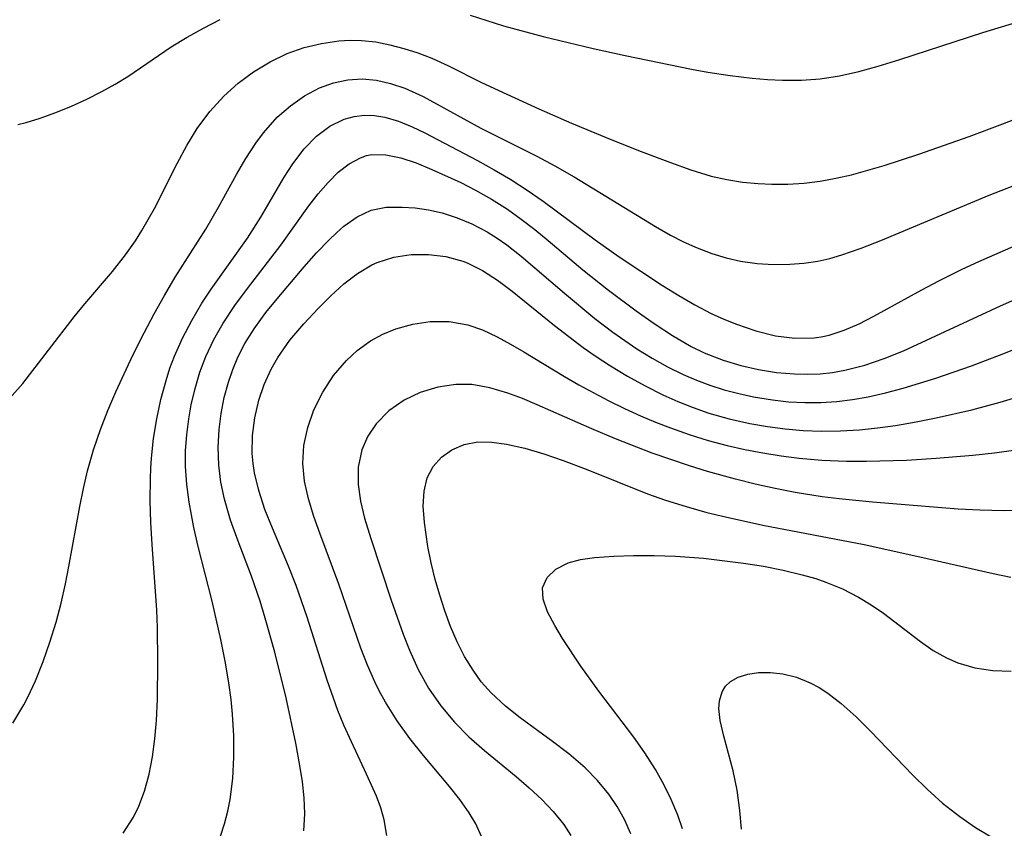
# Model space of a CAD drawing. Header units: metres. Extents: x 1073367 to 1082519, y 1569854 to 1574957.
# Tile 1054 of 1056: x 1080188 to 1080274, y 1573922 to 1573993. Entities that reach past the tile are written whole.
import ezdxf

# ---------------------------------------------------------------- set-up
doc = ezdxf.new("R2010")
doc.units = ezdxf.units.M
doc.layers.add('CGG_CurvaNivelLidar_v1', color=253, linetype='Continuous', lineweight=30)

msp = doc.modelspace()

# ---------------------------------------------------------------- linework, layer by layer
at = {"layer": 'CGG_CurvaNivelLidar_v1'}
for p, q in [((1080204.4588, 1573991.9614, 80), (1080205.9235, 1573992.6957, 80)), ((1080227.7559, 1573993.0899, 80), (1080230.6685, 1573992.1501, 80)), ((1080272.5629, 1573991.5814, 80), (1080276.1882, 1573992.689, 80)), ((1080203.0295, 1573991.172, 80), (1080204.4588, 1573991.9614, 80)), ((1080230.6685, 1573992.1501, 80), (1080234.1483, 1573991.2327, 80)), ((1080201.6452, 1573990.3221, 80), (1080203.0295, 1573991.172, 80)), ((1080216.2893, 1573990.8336, 79.5), (1080217.2822, 1573990.8916, 79.5)), ((1080217.2822, 1573990.8916, 79.5), (1080218.2763, 1573990.8762, 79.5)), ((1080234.1483, 1573991.2327, 80), (1080238.5136, 1573990.185, 80)), ((1080265.3072, 1573989.2053, 80), (1080272.5629, 1573991.5814, 80)), ((1080197.8596, 1573987.7372, 80), (1080201.6452, 1573990.3221, 80)), ((1080211.786, 1573989.7454, 79.5), (1080213.2529, 1573990.2566, 79.5)), ((1080213.2529, 1573990.2566, 79.5), (1080214.7597, 1573990.6181, 79.5)), ((1080214.7597, 1573990.6181, 79.5), (1080216.2893, 1573990.8336, 79.5)), ((1080218.2763, 1573990.8762, 79.5), (1080219.5087, 1573990.7458, 79.5)), ((1080219.5087, 1573990.7458, 79.5), (1080220.7386, 1573990.5096, 79.5)), ((1080220.7386, 1573990.5096, 79.5), (1080221.9677, 1573990.1865, 79.5)), ((1080221.9677, 1573990.1865, 79.5), (1080223.1886, 1573989.7876, 79.5)), ((1080238.5136, 1573990.185, 80), (1080241.2894, 1573989.562, 80)), ((1080210.2738, 1573989.0248, 79.5), (1080211.786, 1573989.7454, 79.5)), ((1080223.1886, 1573989.7876, 79.5), (1080224.3964, 1573989.3182, 79.5)), ((1080224.3964, 1573989.3182, 79.5), (1080225.8546, 1573988.6593, 79.5)), ((1080241.2894, 1573989.562, 80), (1080247.0963, 1573988.3759, 80)), ((1080263.4089, 1573988.6374, 80), (1080265.3072, 1573989.2053, 80)), ((1080208.8319, 1573988.1504, 79.5), (1080210.2738, 1573989.0248, 79.5)), ((1080225.8546, 1573988.6593, 79.5), (1080228.7629, 1573987.2204, 79.5)), ((1080247.0963, 1573988.3759, 80), (1080248.5308, 1573988.1151, 80)), ((1080261.7249, 1573988.1818, 80), (1080263.4089, 1573988.6374, 80)), ((1080196.7377, 1573987.0598, 80), (1080197.8596, 1573987.7372, 80)), ((1080207.4803, 1573987.1525, 79.5), (1080208.8319, 1573988.1504, 79.5)), ((1080215.8097, 1573987.1784, 79), (1080217.0606, 1573987.4507, 79)), ((1080217.0606, 1573987.4507, 79), (1080218.3334, 1573987.5324, 79)), ((1080218.3334, 1573987.5324, 79), (1080219.5721, 1573987.4169, 79)), ((1080248.5308, 1573988.1151, 80), (1080250.4634, 1573987.8175, 80)), ((1080250.4634, 1573987.8175, 80), (1080252.3947, 1573987.5885, 80)), ((1080252.3947, 1573987.5885, 80), (1080253.7234, 1573987.4763, 80)), ((1080253.7234, 1573987.4763, 80), (1080255.0482, 1573987.4114, 80)), ((1080256.6989, 1573987.415, 80), (1080258.3381, 1573987.5348, 80)), ((1080258.3381, 1573987.5348, 80), (1080260.0367, 1573987.8015, 80)), ((1080260.0367, 1573987.8015, 80), (1080261.7249, 1573988.1818, 80)), ((1080195.5857, 1573986.426, 80), (1080196.7377, 1573987.0598, 80)), ((1080206.2243, 1573986.0255, 79.5), (1080207.4803, 1573987.1525, 79.5)), ((1080213.2916, 1573986.0424, 79), (1080214.595, 1573986.7329, 79)), ((1080214.595, 1573986.7329, 79), (1080215.8097, 1573987.1784, 79)), ((1080219.5721, 1573987.4169, 79), (1080220.8114, 1573987.1339, 79)), ((1080220.8114, 1573987.1339, 79), (1080222.0442, 1573986.7105, 79)), ((1080222.0442, 1573986.7105, 79), (1080223.6418, 1573985.9861, 79)), ((1080228.7629, 1573987.2204, 79.5), (1080230.9584, 1573986.1835, 79.5)), ((1080255.0482, 1573987.4114, 80), (1080256.6989, 1573987.415, 80)), ((1080192.9325, 1573985.1446, 80), (1080194.2714, 1573985.7612, 80)), ((1080194.2714, 1573985.7612, 80), (1080195.5857, 1573986.426, 80)), ((1080205.0049, 1573984.6705, 79.5), (1080206.2243, 1573986.0255, 79.5)), ((1080212.0603, 1573985.1798, 79), (1080213.2916, 1573986.0424, 79)), ((1080223.6418, 1573985.9861, 79), (1080228.6924, 1573983.2228, 79)), ((1080230.9584, 1573986.1835, 79.5), (1080233.766, 1573984.9071, 79.5)), ((1080274.3057, 1573983.6067, 79.5), (1080279.9662, 1573985.8152, 79.5)), ((1080191.5712, 1573984.5838, 80), (1080192.9325, 1573985.1446, 80)), ((1080210.9114, 1573984.1693, 79), (1080212.0603, 1573985.1798, 79)), ((1080233.766, 1573984.9071, 79.5), (1080236.6011, 1573983.6694, 79.5)), ((1080188.9701, 1573983.7251, 80), (1080190.1888, 1573984.0893, 80)), ((1080190.1888, 1573984.0893, 80), (1080191.5712, 1573984.5838, 80)), ((1080203.9164, 1573983.1872, 79.5), (1080205.0049, 1573984.6705, 79.5)), ((1080209.6914, 1573982.8151, 79), (1080210.9114, 1573984.1693, 79)), ((1080216.7448, 1573983.9908, 78.5), (1080217.6215, 1573984.2393, 78.5)), ((1080217.6215, 1573984.2393, 78.5), (1080218.5241, 1573984.3501, 78.5)), ((1080218.5241, 1573984.3501, 78.5), (1080219.4128, 1573984.3217, 78.5)), ((1080219.4128, 1573984.3217, 78.5), (1080220.3113, 1573984.1728, 78.5)), ((1080220.3113, 1573984.1728, 78.5), (1080221.4954, 1573983.8242, 78.5)), ((1080188.2396, 1573983.5445, 80), (1080188.9701, 1573983.7251, 80)), ((1080203.0011, 1573981.6936, 79.5), (1080203.9164, 1573983.1872, 79.5)), ((1080214.3453, 1573982.5272, 78.5), (1080215.4982, 1573983.382, 78.5)), ((1080215.4982, 1573983.382, 78.5), (1080216.7448, 1573983.9908, 78.5)), ((1080221.4954, 1573983.8242, 78.5), (1080222.691, 1573983.3437, 78.5)), ((1080222.691, 1573983.3437, 78.5), (1080223.8062, 1573982.8201, 78.5)), ((1080228.6924, 1573983.2228, 79), (1080233.5896, 1573980.7613, 79)), ((1080236.6011, 1573983.6694, 79.5), (1080239.6409, 1573982.3989, 79.5)), ((1080271.3541, 1573982.4963, 79.5), (1080274.3057, 1573983.6067, 79.5)), ((1080209.0212, 1573981.9062, 79), (1080209.6914, 1573982.8151, 79)), ((1080213.2486, 1573981.4055, 78.5), (1080214.3453, 1573982.5272, 78.5)), ((1080223.8062, 1573982.8201, 78.5), (1080228.3915, 1573980.4082, 78.5)), ((1080239.6409, 1573982.3989, 79.5), (1080242.4633, 1573981.2753, 79.5)), ((1080266.9596, 1573980.9336, 79.5), (1080271.3541, 1573982.4963, 79.5)), ((1080202.1615, 1573980.1394, 79.5), (1080203.0011, 1573981.6936, 79.5)), ((1080208.1626, 1573980.5752, 79), (1080209.0212, 1573981.9062, 79)), ((1080207.3534, 1573979.1836, 79), (1080208.1626, 1573980.5752, 79)), ((1080212.2572, 1573980.1081, 78.5), (1080213.2486, 1573981.4055, 78.5)), ((1080217.1803, 1573980.1056, 78), (1080218.1649, 1573980.6368, 78)), ((1080218.1649, 1573980.6368, 78), (1080218.7042, 1573980.8175, 78)), ((1080218.7042, 1573980.8175, 78), (1080219.1792, 1573980.9094, 78)), ((1080219.1792, 1573980.9094, 78), (1080220.405, 1573980.9034, 78)), ((1080220.405, 1573980.9034, 78), (1080221.6905, 1573980.6366, 78)), ((1080221.6905, 1573980.6366, 78), (1080223.0286, 1573980.1871, 78)), ((1080233.5896, 1573980.7613, 79), (1080235.1568, 1573979.9341, 79)), ((1080242.4633, 1573981.2753, 79.5), (1080245.2718, 1573980.2064, 79.5)), ((1080263.9391, 1573979.9572, 79.5), (1080266.9596, 1573980.9336, 79.5)), ((1080200.1728, 1573976.2098, 79.5), (1080202.1615, 1573980.1394, 79.5)), ((1080211.5009, 1573978.9338, 78.5), (1080212.2572, 1573980.1081, 78.5)), ((1080216.2407, 1573979.3732, 78), (1080217.1803, 1573980.1056, 78)), ((1080223.0286, 1573980.1871, 78), (1080224.4158, 1573979.6204, 78)), ((1080228.3915, 1573980.4082, 78.5), (1080229.8494, 1573979.5903, 78.5)), ((1080235.1568, 1573979.9341, 79), (1080236.8386, 1573978.9608, 79)), ((1080245.2718, 1573980.2064, 79.5), (1080247.0409, 1573979.569, 79.5)), ((1080261.0738, 1573979.1538, 79.5), (1080263.9391, 1573979.9572, 79.5)), ((1080205.7813, 1573976.3198, 79), (1080207.3534, 1573979.1836, 79)), ((1080209.472, 1573975.4446, 78.5), (1080211.5009, 1573978.9338, 78.5)), ((1080215.3393, 1573978.4837, 78), (1080216.2407, 1573979.3732, 78)), ((1080224.4158, 1573979.6204, 78), (1080226.94, 1573978.4633, 78)), ((1080229.8494, 1573979.5903, 78.5), (1080231.2983, 1573978.7291, 78.5)), ((1080236.8386, 1573978.9608, 79), (1080243.9468, 1573974.6223, 79)), ((1080247.0409, 1573979.569, 79.5), (1080248.8221, 1573979.0284, 79.5)), ((1080248.8221, 1573979.0284, 79.5), (1080250.1753, 1573978.7274, 79.5)), ((1080259.7088, 1573978.8377, 79.5), (1080261.0738, 1573979.1538, 79.5)), ((1080273.1158, 1573977.3533, 79), (1080276.9869, 1573978.8901, 79)), ((1080214.4714, 1573977.4725, 78), (1080215.3393, 1573978.4837, 78)), ((1080226.94, 1573978.4633, 78), (1080228.2192, 1573977.8067, 78)), ((1080231.2983, 1573978.7291, 78.5), (1080232.7267, 1573977.8161, 78.5)), ((1080250.1753, 1573978.7274, 79.5), (1080251.5459, 1573978.5147, 79.5)), ((1080251.5459, 1573978.5147, 79.5), (1080252.9287, 1573978.3831, 79.5)), ((1080252.9287, 1573978.3831, 79.5), (1080254.105, 1573978.3318, 79.5)), ((1080254.105, 1573978.3318, 79.5), (1080255.5178, 1573978.3387, 79.5)), ((1080255.5178, 1573978.3387, 79.5), (1080256.9304, 1573978.4223, 79.5)), ((1080256.9304, 1573978.4223, 79.5), (1080258.3385, 1573978.5893, 79.5)), ((1080258.3385, 1573978.5893, 79.5), (1080259.7088, 1573978.8377, 79.5)), ((1080213.6786, 1573976.4349, 78), (1080214.4714, 1573977.4725, 78)), ((1080228.2192, 1573977.8067, 78), (1080229.6253, 1573977.0091, 78)), ((1080232.7267, 1573977.8161, 78.5), (1080234.1397, 1573976.8363, 78.5)), ((1080263.6386, 1573973.4011, 79), (1080273.1158, 1573977.3533, 79)), ((1080204.6725, 1573974.3895, 79), (1080205.7813, 1573976.3198, 79)), ((1080211.2103, 1573972.9866, 78), (1080213.6786, 1573976.4349, 78)), ((1080219.1134, 1573976.0461, 77.5), (1080220.4305, 1573976.3042, 77.5)), ((1080220.4305, 1573976.3042, 77.5), (1080221.8269, 1573976.3325, 77.5)), ((1080221.8269, 1573976.3325, 77.5), (1080222.9663, 1573976.2475, 77.5)), ((1080229.6253, 1573977.0091, 78), (1080231.0076, 1573976.1315, 78)), ((1080234.1397, 1573976.8363, 78.5), (1080238.6764, 1573973.4679, 78.5)), ((1080199.6394, 1573975.2292, 79.5), (1080200.1728, 1573976.2098, 79.5)), ((1080208.3119, 1573973.6036, 78.5), (1080209.472, 1573975.4446, 78.5)), ((1080216.7208, 1573974.663, 77.5), (1080217.8801, 1573975.4831, 77.5)), ((1080217.8801, 1573975.4831, 77.5), (1080219.1134, 1573976.0461, 77.5)), ((1080222.9663, 1573976.2475, 77.5), (1080224.1327, 1573976.076, 77.5)), ((1080224.1327, 1573976.076, 77.5), (1080225.3119, 1573975.8112, 77.5)), ((1080225.3119, 1573975.8112, 77.5), (1080226.6225, 1573975.3979, 77.5)), ((1080231.0076, 1573976.1315, 78), (1080232.2186, 1573975.2731, 78)), ((1080199.0766, 1573974.2693, 79.5), (1080199.6394, 1573975.2292, 79.5)), ((1080216.0693, 1573974.0913, 77.5), (1080216.7208, 1573974.663, 77.5)), ((1080226.6225, 1573975.3979, 77.5), (1080227.9173, 1573974.8608, 77.5)), ((1080227.9173, 1573974.8608, 77.5), (1080229.245, 1573974.1641, 77.5)), ((1080232.2186, 1573975.2731, 78), (1080233.4047, 1573974.361, 78)), ((1080243.9468, 1573974.6223, 79), (1080245.2596, 1573973.88, 79)), ((1080198.5159, 1573973.3912, 79.5), (1080199.0766, 1573974.2693, 79.5)), ((1080201.9865, 1573970.1904, 79), (1080204.6725, 1573974.3895, 79)), ((1080215.4287, 1573973.4685, 77.5), (1080216.0693, 1573974.0913, 77.5)), ((1080229.245, 1573974.1641, 77.5), (1080230.1138, 1573973.6214, 77.5)), ((1080233.4047, 1573974.361, 78), (1080234.5717, 1573973.4101, 78)), ((1080245.2596, 1573973.88, 79), (1080246.3442, 1573973.3214, 79)), ((1080197.6427, 1573972.143, 79.5), (1080198.5159, 1573973.3912, 79.5)), ((1080205.1444, 1573969.1422, 78.5), (1080208.3119, 1573973.6036, 78.5)), ((1080208.3082, 1573969.2056, 78), (1080211.2103, 1573972.9866, 78)), ((1080214.3432, 1573972.3216, 77.5), (1080215.4287, 1573973.4685, 77.5)), ((1080230.1138, 1573973.6214, 77.5), (1080230.9633, 1573973.0276, 77.5)), ((1080230.9633, 1573973.0276, 77.5), (1080232.2211, 1573972.0496, 77.5)), ((1080234.5717, 1573973.4101, 78), (1080237.5939, 1573970.859, 78)), ((1080238.6764, 1573973.4679, 78.5), (1080240.7649, 1573971.9902, 78.5)), ((1080246.3442, 1573973.3214, 79), (1080247.4415, 1573972.8141, 79)), ((1080261.9296, 1573972.7324, 79), (1080263.6386, 1573973.4011, 79)), ((1080272.1895, 1573971.5732, 78.5), (1080276.608, 1573973.52, 78.5)), ((1080196.4983, 1573970.6922, 79.5), (1080197.6427, 1573972.143, 79.5)), ((1080213.258, 1573971.1011, 77.5), (1080214.3432, 1573972.3216, 77.5)), ((1080221.0916, 1573971.9479, 77), (1080222.5952, 1573972.1767, 77)), ((1080222.5952, 1573972.1767, 77), (1080224.1238, 1573972.1974, 77)), ((1080224.1238, 1573972.1974, 77), (1080225.6461, 1573972.0118, 77)), ((1080225.6461, 1573972.0118, 77), (1080227.1316, 1573971.6061, 77)), ((1080232.2211, 1573972.0496, 77.5), (1080235.9918, 1573968.8101, 77.5)), ((1080240.7649, 1573971.9902, 78.5), (1080244.5765, 1573969.4769, 78.5)), ((1080247.4415, 1573972.8141, 79), (1080248.8607, 1573972.2584, 79)), ((1080248.8607, 1573972.2584, 79), (1080250.1137, 1573971.8815, 79)), ((1080259.1829, 1573971.8331, 79), (1080260.2289, 1573972.1412, 79)), ((1080260.2289, 1573972.1412, 79), (1080261.9296, 1573972.7324, 79)), ((1080217.9096, 1573970.5366, 77), (1080219.165, 1573971.278, 77)), ((1080219.165, 1573971.278, 77), (1080219.6465, 1573971.4939, 77)), ((1080219.6465, 1573971.4939, 77), (1080221.0916, 1573971.9479, 77)), ((1080227.1316, 1573971.6061, 77), (1080227.4968, 1573971.4657, 77)), ((1080227.4968, 1573971.4657, 77), (1080228.8471, 1573970.7912, 77)), ((1080250.1137, 1573971.8815, 79), (1080251.3852, 1573971.6037, 79)), ((1080251.3852, 1573971.6037, 79), (1080252.82, 1573971.407, 79)), ((1080252.82, 1573971.407, 79), (1080254.2603, 1573971.3182, 79)), ((1080254.2603, 1573971.3182, 79), (1080255.697, 1573971.3273, 79)), ((1080255.697, 1573971.3273, 79), (1080256.921, 1573971.4135, 79)), ((1080256.921, 1573971.4135, 79), (1080258.132, 1573971.5905, 79)), ((1080258.132, 1573971.5905, 79), (1080259.1829, 1573971.8331, 79)), ((1080270.7388, 1573970.8944, 78.5), (1080272.1895, 1573971.5732, 78.5)), ((1080194.0921, 1573967.866, 79.5), (1080196.4983, 1573970.6922, 79.5)), ((1080211.0297, 1573968.4968, 77.5), (1080213.258, 1573971.1011, 77.5)), ((1080216.7254, 1573969.6209, 77), (1080217.9096, 1573970.5366, 77)), ((1080228.8471, 1573970.7912, 77), (1080230.1517, 1573969.9419, 77)), ((1080237.5939, 1573970.859, 78), (1080239.8365, 1573969.064, 78)), ((1080268.7108, 1573969.8876, 78.5), (1080270.7388, 1573970.8944, 78.5)), ((1080201.0447, 1573968.6097, 79), (1080201.9865, 1573970.1904, 79)), ((1080215.589, 1573968.5847, 77), (1080216.7254, 1573969.6209, 77)), ((1080230.1517, 1573969.9419, 77), (1080231.4336, 1573968.9756, 77)), ((1080244.5765, 1573969.4769, 78.5), (1080245.9764, 1573968.6044, 78.5)), ((1080267.2273, 1573969.1045, 78.5), (1080268.7108, 1573969.8876, 78.5)), ((1080274.0802, 1573967.7153, 78), (1080279.8445, 1573970.2327, 78)), ((1080200.1462, 1573966.9943, 79), (1080201.0447, 1573968.6097, 79)), ((1080204.327, 1573967.92, 78.5), (1080205.1444, 1573969.1422, 78.5)), ((1080207.2012, 1573967.7159, 78), (1080208.3082, 1573969.2056, 78)), ((1080214.4815, 1573967.4726, 77), (1080215.589, 1573968.5847, 77)), ((1080231.4336, 1573968.9756, 77), (1080235.1332, 1573965.9816, 77)), ((1080235.9918, 1573968.8101, 77.5), (1080238.6576, 1573966.6086, 77.5)), ((1080239.8365, 1573969.064, 78), (1080242.2501, 1573967.2619, 78)), ((1080245.9764, 1573968.6044, 78.5), (1080247.3844, 1573967.781, 78.5)), ((1080263.0366, 1573966.7996, 78.5), (1080267.2273, 1573969.1045, 78.5)), ((1080193.1641, 1573966.7313, 79.5), (1080194.0921, 1573967.866, 79.5)), ((1080203.4286, 1573966.4261, 78.5), (1080204.327, 1573967.92, 78.5)), ((1080206.1741, 1573966.1794, 78), (1080207.2012, 1573967.7159, 78)), ((1080209.9207, 1573967.125, 77.5), (1080211.0297, 1573968.4968, 77.5)), ((1080247.3844, 1573967.781, 78.5), (1080248.8109, 1573967.0355, 78.5)), ((1080265.6109, 1573963.7742, 78), (1080274.0802, 1573967.7153, 78)), ((1080199.2816, 1573965.3539, 79), (1080200.1462, 1573966.9943, 79)), ((1080208.8829, 1573965.7059, 77.5), (1080209.9207, 1573967.125, 77.5)), ((1080213.2157, 1573966.1175, 77), (1080214.4815, 1573967.4726, 77)), ((1080242.2501, 1573967.2619, 78), (1080243.8292, 1573966.1475, 78)), ((1080248.8109, 1573967.0355, 78.5), (1080249.9113, 1573966.5376, 78.5)), ((1080274.3928, 1573963.5434, 77.5), (1080282.9398, 1573967.0034, 77.5)), ((1080188.6854, 1573960.9227, 79.5), (1080193.1641, 1573966.7313, 79.5)), ((1080202.6204, 1573964.8839, 78.5), (1080203.4286, 1573966.4261, 78.5)), ((1080205.3636, 1573964.7555, 78), (1080206.1741, 1573966.1794, 78)), ((1080212.019, 1573964.6972, 77), (1080213.2157, 1573966.1175, 77)), ((1080221.2561, 1573965.6931, 76.5), (1080222.7423, 1573966.1061, 76.5)), ((1080222.7423, 1573966.1061, 76.5), (1080224.2643, 1573966.3264, 76.5)), ((1080224.2643, 1573966.3264, 76.5), (1080225.9247, 1573966.3229, 76.5)), ((1080225.9247, 1573966.3229, 76.5), (1080227.5608, 1573966.0403, 76.5)), ((1080227.5608, 1573966.0403, 76.5), (1080228.8463, 1573965.5946, 76.5)), ((1080235.1332, 1573965.9816, 77), (1080236.3757, 1573965.0106, 77)), ((1080238.6576, 1573966.6086, 77.5), (1080240.2375, 1573965.4079, 77.5)), ((1080243.8292, 1573966.1475, 78), (1080245.4329, 1573965.101, 78)), ((1080249.9113, 1573966.5376, 78.5), (1080251.022, 1573966.0949, 78.5)), ((1080251.022, 1573966.0949, 78.5), (1080252.728, 1573965.5183, 78.5)), ((1080260.4477, 1573965.5724, 78.5), (1080261.7446, 1573966.1396, 78.5)), ((1080261.7446, 1573966.1396, 78.5), (1080263.0366, 1573966.7996, 78.5)), ((1080198.2917, 1573963.3861, 79), (1080199.2816, 1573965.3539, 79)), ((1080208.0767, 1573964.4187, 77.5), (1080208.8829, 1573965.7059, 77.5)), ((1080219.0414, 1573964.6479, 76.5), (1080220.1184, 1573965.2327, 76.5)), ((1080220.1184, 1573965.2327, 76.5), (1080221.2561, 1573965.6931, 76.5)), ((1080228.8463, 1573965.5946, 76.5), (1080230.1139, 1573965.0001, 76.5)), ((1080240.2375, 1573965.4079, 77.5), (1080241.2771, 1573964.6619, 77.5)), ((1080245.4329, 1573965.101, 78), (1080247.0775, 1573964.16, 78)), ((1080252.728, 1573965.5183, 78.5), (1080254.4357, 1573965.0921, 78.5)), ((1080254.4357, 1573965.0921, 78.5), (1080256.1383, 1573964.8672, 78.5)), ((1080258.4171, 1573964.9878, 78.5), (1080259.1325, 1573965.1435, 78.5)), ((1080259.1325, 1573965.1435, 78.5), (1080260.4477, 1573965.5724, 78.5)), ((1080201.917, 1573963.2935, 78.5), (1080202.6204, 1573964.8839, 78.5)), ((1080204.6682, 1573963.277, 78), (1080205.3636, 1573964.7555, 78)), ((1080207.4596, 1573963.2204, 77.5), (1080208.0767, 1573964.4187, 77.5)), ((1080210.9516, 1573963.1891, 77), (1080212.019, 1573964.6972, 77)), ((1080217.8796, 1573963.8003, 76.5), (1080219.0414, 1573964.6479, 76.5)), ((1080230.1139, 1573965.0001, 76.5), (1080231.2839, 1573964.3644, 76.5)), ((1080231.2839, 1573964.3644, 76.5), (1080232.4607, 1573963.6743, 76.5)), ((1080236.3757, 1573965.0106, 77), (1080237.6453, 1573964.0652, 77)), ((1080241.2771, 1573964.6619, 77.5), (1080242.3338, 1573963.9472, 77.5)), ((1080256.1383, 1573964.8672, 78.5), (1080257.8147, 1573964.9023, 78.5)), ((1080257.8147, 1573964.9023, 78.5), (1080258.4171, 1573964.9878, 78.5)), ((1080196.7889, 1573960.1808, 79), (1080198.2917, 1573963.3861, 79)), ((1080216.9451, 1573962.9364, 76.5), (1080217.8796, 1573963.8003, 76.5)), ((1080232.4607, 1573963.6743, 76.5), (1080236.0109, 1573961.5236, 76.5)), ((1080237.6453, 1573964.0652, 77), (1080238.6868, 1573963.3349, 77)), ((1080242.3338, 1573963.9472, 77.5), (1080243.6494, 1573963.13, 77.5)), ((1080247.0775, 1573964.16, 78), (1080248.2154, 1573963.6082, 78)), ((1080248.2154, 1573963.6082, 78), (1080249.8672, 1573962.9578, 78)), ((1080263.9322, 1573963.093, 78), (1080265.6109, 1573963.7742, 78)), ((1080271.5501, 1573962.4461, 77.5), (1080274.3928, 1573963.5434, 77.5)), ((1080201.53, 1573962.2518, 78.5), (1080201.917, 1573963.2935, 78.5)), ((1080204.1489, 1573961.8986, 78), (1080204.6682, 1573963.277, 78)), ((1080207.0108, 1573962.1475, 77.5), (1080207.4596, 1573963.2204, 77.5)), ((1080210.3728, 1573962.178, 77), (1080210.9516, 1573963.1891, 77)), ((1080215.8318, 1573961.623, 76.5), (1080216.9451, 1573962.9364, 76.5)), ((1080238.6868, 1573963.3349, 77), (1080240.0311, 1573962.4533, 77)), ((1080243.6494, 1573963.13, 77.5), (1080244.9958, 1573962.3779, 77.5)), ((1080249.8672, 1573962.9578, 78), (1080251.3982, 1573962.4928, 78)), ((1080260.5061, 1573962.08, 78), (1080262.2305, 1573962.5188, 78)), ((1080262.2305, 1573962.5188, 78), (1080263.9322, 1573963.093, 78)), ((1080201.1885, 1573961.1927, 78.5), (1080201.53, 1573962.2518, 78.5)), ((1080203.7248, 1573960.4865, 78), (1080204.1489, 1573961.8986, 78)), ((1080206.6348, 1573961.0456, 77.5), (1080207.0108, 1573962.1475, 77.5)), ((1080209.7615, 1573960.8394, 77), (1080210.3728, 1573962.178, 77)), ((1080240.0311, 1573962.4533, 77), (1080241.5191, 1573961.5482, 77)), ((1080244.9958, 1573962.3779, 77.5), (1080246.373, 1573961.6992, 77.5)), ((1080246.373, 1573961.6992, 77.5), (1080247.5194, 1573961.2069, 77.5)), ((1080251.3982, 1573962.4928, 78), (1080252.9535, 1573962.1359, 78)), ((1080252.9535, 1573962.1359, 78), (1080254.5243, 1573961.8856, 78)), ((1080254.5243, 1573961.8856, 78), (1080256.1028, 1573961.7477, 78)), ((1080256.1028, 1573961.7477, 78), (1080257.2212, 1573961.725, 78)), ((1080257.2212, 1573961.725, 78), (1080258.3373, 1573961.7718, 78)), ((1080258.3373, 1573961.7718, 78), (1080259.4251, 1573961.8909, 78)), ((1080259.4251, 1573961.8909, 78), (1080260.5061, 1573962.08, 78)), ((1080268.4542, 1573961.3831, 77.5), (1080271.5501, 1573962.4461, 77.5)), ((1080187.5198, 1573959.5973, 79.5), (1080188.6854, 1573960.9227, 79.5)), ((1080200.7394, 1573959.524, 78.5), (1080201.1885, 1573961.1927, 78.5)), ((1080206.2705, 1573959.6857, 77.5), (1080206.6348, 1573961.0456, 77.5)), ((1080209.2873, 1573959.449, 77), (1080209.7615, 1573960.8394, 77)), ((1080214.8828, 1573960.1701, 76.5), (1080215.8318, 1573961.623, 76.5)), ((1080226.5028, 1573960.8241, 76), (1080224.9233, 1573960.595, 76)), ((1080227.9064, 1573960.8164, 76), (1080226.5028, 1573960.8241, 76)), ((1080229.4801, 1573960.5533, 76), (1080227.9064, 1573960.8164, 76)), ((1080236.0109, 1573961.5236, 76.5), (1080237.2548, 1573960.8081, 76.5)), ((1080237.2548, 1573960.8081, 76.5), (1080239.8717, 1573959.4058, 76.5)), ((1080241.5191, 1573961.5482, 77), (1080243.0374, 1573960.7015, 77)), ((1080247.5194, 1573961.2069, 77.5), (1080248.6854, 1573960.772, 77.5)), ((1080265.5806, 1573960.5149, 77.5), (1080268.4542, 1573961.3831, 77.5)), ((1080196.0962, 1573958.5543, 79), (1080196.7889, 1573960.1808, 79)), ((1080203.3876, 1573959.0493, 78), (1080203.7248, 1573960.4865, 78)), ((1080214.1109, 1573958.6146, 76.5), (1080214.8828, 1573960.1701, 76.5)), ((1080223.4046, 1573960.1411, 76), (1080221.9876, 1573959.4728, 76)), ((1080224.9233, 1573960.595, 76), (1080223.4046, 1573960.1411, 76)), ((1080231.0624, 1573960.0801, 76), (1080229.4801, 1573960.5533, 76)), ((1080232.3372, 1573959.5976, 76), (1080231.0624, 1573960.0801, 76)), ((1080243.0374, 1573960.7015, 77), (1080244.587, 1573959.9241, 77)), ((1080244.587, 1573959.9241, 77), (1080245.9085, 1573959.3361, 77)), ((1080248.6854, 1573960.772, 77.5), (1080249.9446, 1573960.3738, 77.5)), ((1080249.9446, 1573960.3738, 77.5), (1080251.2199, 1573960.0372, 77.5)), ((1080251.2199, 1573960.0372, 77.5), (1080252.5076, 1573959.7583, 77.5)), ((1080262.5285, 1573959.7567, 77.5), (1080264.0574, 1573960.1068, 77.5)), ((1080264.0574, 1573960.1068, 77.5), (1080265.5806, 1573960.5149, 77.5)), ((1080274.0785, 1573959.2847, 77), (1080276.9372, 1573960.1611, 77)), ((1080200.379, 1573957.829, 78.5), (1080200.7394, 1573959.524, 78.5)), ((1080205.9995, 1573958.3023, 77.5), (1080206.2705, 1573959.6857, 77.5)), ((1080208.9358, 1573957.921, 77), (1080209.2873, 1573959.449, 77)), ((1080221.9876, 1573959.4728, 76), (1080220.6574, 1573958.5406, 76)), ((1080233.6238, 1573959.0583, 76), (1080232.3372, 1573959.5976, 76)), ((1080239.8717, 1573959.4058, 76.5), (1080241.2434, 1573958.7298, 76.5)), ((1080245.9085, 1573959.3361, 77), (1080247.2514, 1573958.8074, 77)), ((1080252.5076, 1573959.7583, 77.5), (1080254.1756, 1573959.4828, 77.5)), ((1080254.1756, 1573959.4828, 77.5), (1080255.5823, 1573959.3267, 77.5)), ((1080255.5823, 1573959.3267, 77.5), (1080256.9926, 1573959.2451, 77.5)), ((1080256.9926, 1573959.2451, 77.5), (1080258.4036, 1573959.2474, 77.5)), ((1080258.4036, 1573959.2474, 77.5), (1080259.7829, 1573959.3392, 77.5)), ((1080259.7829, 1573959.3392, 77.5), (1080261.1585, 1573959.5119, 77.5)), ((1080261.1585, 1573959.5119, 77.5), (1080262.5285, 1573959.7567, 77.5)), ((1080271.5875, 1573958.6206, 77), (1080274.0785, 1573959.2847, 77)), ((1080195.4597, 1573956.9074, 79), (1080196.0962, 1573958.5543, 79)), ((1080203.1691, 1573957.829, 78), (1080203.3876, 1573959.0493, 78)), ((1080205.8215, 1573956.9037, 77.5), (1080205.9995, 1573958.3023, 77.5)), ((1080213.5709, 1573957.0865, 76.5), (1080214.1109, 1573958.6146, 76.5)), ((1080220.6574, 1573958.5406, 76), (1080219.5384, 1573957.3985, 76)), ((1080238.3767, 1573956.9613, 76), (1080233.6238, 1573959.0583, 76)), ((1080241.2434, 1573958.7298, 76.5), (1080242.6335, 1573958.0935, 76.5)), ((1080247.2514, 1573958.8074, 77), (1080248.6142, 1573958.3405, 77)), ((1080248.6142, 1573958.3405, 77), (1080250.3946, 1573957.8349, 77)), ((1080268.4838, 1573957.9128, 77), (1080271.5875, 1573958.6206, 77)), ((1080200.1037, 1573956.1144, 78.5), (1080200.379, 1573957.829, 78.5)), ((1080202.9946, 1573956.4441, 78), (1080203.1691, 1573957.829, 78)), ((1080208.7458, 1573956.3671, 77), (1080208.9358, 1573957.921, 77)), ((1080219.5384, 1573957.3985, 76), (1080218.8143, 1573956.319, 76)), ((1080242.6335, 1573958.0935, 76.5), (1080243.9425, 1573957.5434, 76.5)), ((1080243.9425, 1573957.5434, 76.5), (1080245.2656, 1573957.0314, 76.5)), ((1080250.3946, 1573957.8349, 77), (1080252.1982, 1573957.4273, 77)), ((1080252.1982, 1573957.4273, 77), (1080253.7336, 1573957.1546, 77)), ((1080264.9342, 1573957.2522, 77), (1080266.7114, 1573957.557, 77)), ((1080266.7114, 1573957.557, 77), (1080268.4838, 1573957.9128, 77)), ((1080194.855, 1573955.1127, 79), (1080195.4597, 1573956.9074, 79)), ((1080205.7389, 1573955.3502, 77.5), (1080205.8215, 1573956.9037, 77.5)), ((1080213.2342, 1573955.515, 76.5), (1080213.5709, 1573957.0865, 76.5)), ((1080240.4462, 1573956.0812, 76), (1080238.3767, 1573956.9613, 76)), ((1080245.2656, 1573957.0314, 76.5), (1080246.9027, 1573956.4542, 76.5)), ((1080253.7336, 1573957.1546, 77), (1080255.2775, 1573956.9468, 77)), ((1080255.2775, 1573956.9468, 77), (1080256.8609, 1573956.8054, 77)), ((1080256.8609, 1573956.8054, 77), (1080258.448, 1573956.7447, 77)), ((1080258.448, 1573956.7447, 77), (1080260.1128, 1573956.7751, 77)), ((1080260.1128, 1573956.7751, 77), (1080261.7786, 1573956.8832, 77)), ((1080261.7786, 1573956.8832, 77), (1080263.3578, 1573957.041, 77)), ((1080263.3578, 1573957.041, 77), (1080264.9342, 1573957.2522, 77)), ((1080199.9162, 1573954.3847, 78.5), (1080200.1037, 1573956.1144, 78.5)), ((1080202.9002, 1573955.0512, 78), (1080202.9946, 1573956.4441, 78)), ((1080208.7251, 1573954.8031, 77), (1080208.7458, 1573956.3671, 77)), ((1080218.8143, 1573956.319, 76), (1080218.2909, 1573955.1361, 76)), ((1080227.2351, 1573955.5876, 75.5), (1080228.4383, 1573955.8154, 75.5)), ((1080228.4383, 1573955.8154, 75.5), (1080229.6577, 1573955.805, 75.5)), ((1080229.6577, 1573955.805, 75.5), (1080230.9411, 1573955.624, 75.5)), ((1080230.9411, 1573955.624, 75.5), (1080232.5373, 1573955.2588, 75.5)), ((1080243.6567, 1573954.8431, 76), (1080240.4462, 1573956.0812, 76)), ((1080246.9027, 1573956.4542, 76.5), (1080248.5576, 1573955.9394, 76.5)), ((1080248.5576, 1573955.9394, 76.5), (1080250.1995, 1573955.5031, 76.5)), ((1080194.3391, 1573953.2901, 79), (1080194.855, 1573955.1127, 79)), ((1080202.8944, 1573953.6538, 78), (1080202.9002, 1573955.0512, 78)), ((1080205.7899, 1573953.795, 77.5), (1080205.7389, 1573955.3502, 77.5)), ((1080208.7925, 1573953.9424, 77), (1080208.7251, 1573954.8031, 77)), ((1080213.1375, 1573953.9192, 76.5), (1080213.2342, 1573955.515, 76.5)), ((1080218.2909, 1573955.1361, 76), (1080217.964, 1573953.6114, 76)), ((1080225.2493, 1573954.4804, 75.5), (1080226.1482, 1573955.1253, 75.5)), ((1080226.1482, 1573955.1253, 75.5), (1080227.2351, 1573955.5876, 75.5)), ((1080232.5373, 1573955.2588, 75.5), (1080234.1879, 1573954.7752, 75.5)), ((1080234.1879, 1573954.7752, 75.5), (1080235.8725, 1573954.2036, 75.5)), ((1080246.9111, 1573953.7284, 76), (1080243.6567, 1573954.8431, 76)), ((1080250.1995, 1573955.5031, 76.5), (1080251.7631, 1573955.1498, 76.5)), ((1080251.7631, 1573955.1498, 76.5), (1080253.3366, 1573954.8481, 76.5)), ((1080253.3366, 1573954.8481, 76.5), (1080254.9179, 1573954.5958, 76.5)), ((1080271.6647, 1573954.659, 76.5), (1080273.5584, 1573954.857, 76.5)), ((1080273.5584, 1573954.857, 76.5), (1080275.4378, 1573955.1149, 76.5)), ((1080199.8588, 1573953.5318, 78.5), (1080199.9162, 1573954.3847, 78.5)), ((1080208.9138, 1573953.119, 77), (1080208.7925, 1573953.9424, 77)), ((1080213.2939, 1573952.3933, 76.5), (1080213.1375, 1573953.9192, 76.5)), ((1080224.524, 1573953.6631, 75.5), (1080225.2493, 1573954.4804, 75.5)), ((1080235.8725, 1573954.2036, 75.5), (1080237.8873, 1573953.4442, 75.5)), ((1080254.9179, 1573954.5958, 76.5), (1080256.5051, 1573954.3938, 76.5)), ((1080256.5051, 1573954.3938, 76.5), (1080258.4878, 1573954.2193, 76.5)), ((1080258.4878, 1573954.2193, 76.5), (1080260.6416, 1573954.131, 76.5)), ((1080260.6416, 1573954.131, 76.5), (1080262.3896, 1573954.1206, 76.5)), ((1080262.3896, 1573954.1206, 76.5), (1080265.8851, 1573954.2244, 76.5)), ((1080265.8851, 1573954.2244, 76.5), (1080268.4835, 1573954.3919, 76.5)), ((1080268.4835, 1573954.3919, 76.5), (1080271.6647, 1573954.659, 76.5)), ((1080193.9757, 1573951.7369, 79), (1080194.3391, 1573953.2901, 79)), ((1080199.8222, 1573952.5843, 78.5), (1080199.8588, 1573953.5318, 78.5)), ((1080202.998, 1573952.1044, 78), (1080202.8944, 1573953.6538, 78)), ((1080205.9775, 1573952.3066, 77.5), (1080205.7899, 1573953.795, 77.5)), ((1080209.2819, 1573951.5729, 77), (1080208.9138, 1573953.119, 77)), ((1080217.964, 1573953.6114, 76), (1080217.9719, 1573952.0868, 76)), ((1080224.0113, 1573952.6918, 75.5), (1080224.524, 1573953.6631, 75.5)), ((1080237.8873, 1573953.4442, 75.5), (1080243.2589, 1573951.2953, 75.5)), ((1080248.4916, 1573953.238, 76), (1080246.9111, 1573953.7284, 76)), ((1080250.9399, 1573952.5601, 76), (1080248.4916, 1573953.238, 76)), ((1080199.8142, 1573950.6811, 78.5), (1080199.8222, 1573952.5843, 78.5)), ((1080206.2893, 1573950.8287, 77.5), (1080205.9775, 1573952.3066, 77.5)), ((1080213.6398, 1573950.8578, 76.5), (1080213.2939, 1573952.3933, 76.5)), ((1080223.7302, 1573951.5071, 75.5), (1080224.0113, 1573952.6918, 75.5)), ((1080252.6692, 1573952.1336, 76), (1080250.9399, 1573952.5601, 76)), ((1080193.6586, 1573950.1698, 79), (1080193.9757, 1573951.7369, 79)), ((1080203.1989, 1573950.5551, 78), (1080202.998, 1573952.1044, 78)), ((1080209.8338, 1573949.9235, 77), (1080209.2819, 1573951.5729, 77)), ((1080217.9719, 1573952.0868, 76), (1080218.1868, 1573950.6437, 76)), ((1080223.6676, 1573950.1971, 75.5), (1080223.7302, 1573951.5071, 75.5)), ((1080254.4058, 1573951.7482, 76), (1080252.6692, 1573952.1336, 76)), ((1080256.1491, 1573951.4076, 76), (1080254.4058, 1573951.7482, 76)), ((1080258.5023, 1573951.0275, 76), (1080256.1491, 1573951.4076, 76)), ((1080199.8723, 1573948.7705, 78.5), (1080199.8142, 1573950.6811, 78.5)), ((1080203.6155, 1573948.3403, 78), (1080203.1989, 1573950.5551, 78)), ((1080206.8311, 1573948.9822, 77.5), (1080206.2893, 1573950.8287, 77.5)), ((1080214.1123, 1573949.3096, 76.5), (1080213.6398, 1573950.8578, 76.5)), ((1080218.1868, 1573950.6437, 76), (1080218.5425, 1573949.164, 76)), ((1080243.2589, 1573951.2953, 75.5), (1080244.8363, 1573950.7283, 75.5)), ((1080244.8363, 1573950.7283, 75.5), (1080246.6287, 1573950.1636, 75.5)), ((1080259.9954, 1573950.8318, 76), (1080258.5023, 1573951.0275, 76)), ((1080262.9081, 1573950.5404, 76), (1080259.9954, 1573950.8318, 76)), ((1080270.3816, 1573949.955, 76), (1080262.9081, 1573950.5404, 76)), ((1080192.7026, 1573944.9458, 79), (1080193.6586, 1573950.1698, 79)), ((1080210.4877, 1573948.2794, 77), (1080209.8338, 1573949.9235, 77)), ((1080223.7581, 1573948.791, 75.5), (1080223.6676, 1573950.1971, 75.5)), ((1080246.6287, 1573950.1636, 75.5), (1080248.4421, 1573949.6644, 75.5)), ((1080248.4421, 1573949.6644, 75.5), (1080250.0604, 1573949.2658, 75.5)), ((1080272.2975, 1573949.8483, 76), (1080270.3816, 1573949.955, 76)), ((1080274.3716, 1573949.8095, 76), (1080272.2975, 1573949.8483, 76)), ((1080275.6753, 1573949.8384, 76), (1080274.3716, 1573949.8095, 76)), ((1080199.9785, 1573946.8566, 78.5), (1080199.8723, 1573948.7705, 78.5)), ((1080207.4807, 1573947.1478, 77.5), (1080206.8311, 1573948.9822, 77.5)), ((1080214.6234, 1573947.8457, 76.5), (1080214.1123, 1573949.3096, 76.5)), ((1080218.5425, 1573949.164, 76), (1080219.0822, 1573947.3836, 76)), ((1080224.0625, 1573946.6933, 75.5), (1080223.7581, 1573948.791, 75.5)), ((1080250.0604, 1573949.2658, 75.5), (1080253.3185, 1573948.5584, 75.5)), ((1080204.0048, 1573946.6886, 78), (1080203.6155, 1573948.3403, 78)), ((1080211.8886, 1573944.9633, 77), (1080210.4877, 1573948.2794, 77)), ((1080253.3185, 1573948.5584, 75.5), (1080262.188, 1573946.8566, 75.5)), ((1080208.6418, 1573944.086, 77.5), (1080207.4807, 1573947.1478, 77.5)), ((1080216.2843, 1573943.3881, 76.5), (1080214.6234, 1573947.8457, 76.5)), ((1080219.0822, 1573947.3836, 76), (1080220.8662, 1573941.9983, 76)), ((1080200.3894, 1573941.1267, 78.5), (1080199.9785, 1573946.8566, 78.5)), ((1080205.2139, 1573941.9207, 78), (1080204.0048, 1573946.6886, 78)), ((1080224.3582, 1573945.254, 75.5), (1080224.0625, 1573946.6933, 75.5)), ((1080262.188, 1573946.8566, 75.5), (1080267.0586, 1573945.7822, 75.5)), ((1080236.3249, 1573945.2409, 75), (1080237.405, 1573945.5386, 75)), ((1080237.405, 1573945.5386, 75), (1080238.6136, 1573945.7194, 75)), ((1080238.6136, 1573945.7194, 75), (1080240.2973, 1573945.8382, 75)), ((1080240.2973, 1573945.8382, 75), (1080242.0362, 1573945.8936, 75)), ((1080242.0362, 1573945.8936, 75), (1080243.8489, 1573945.8982, 75)), ((1080243.8489, 1573945.8982, 75), (1080245.7086, 1573945.8391, 75)), ((1080245.7086, 1573945.8391, 75), (1080248.1467, 1573945.6531, 75)), ((1080248.1467, 1573945.6531, 75), (1080251.6408, 1573945.23, 75)), ((1080267.0586, 1573945.7822, 75.5), (1080273.4394, 1573944.3092, 75.5)), ((1080192.3974, 1573943.4249, 79), (1080192.7026, 1573944.9458, 79)), ((1080212.5554, 1573943.274, 77), (1080211.8886, 1573944.9633, 77)), ((1080224.716, 1573943.7973, 75.5), (1080224.3582, 1573945.254, 75.5)), ((1080234.4751, 1573943.9644, 75), (1080235.25, 1573944.6941, 75)), ((1080235.25, 1573944.6941, 75), (1080236.3249, 1573945.2409, 75)), ((1080251.6408, 1573945.23, 75), (1080253.3795, 1573944.9538, 75)), ((1080253.3795, 1573944.9538, 75), (1080255.0961, 1573944.6214, 75)), ((1080255.0961, 1573944.6214, 75), (1080256.7796, 1573944.2161, 75)), ((1080209.3992, 1573941.8981, 77.5), (1080208.6418, 1573944.086, 77.5)), ((1080225.1052, 1573942.4242, 75.5), (1080224.716, 1573943.7973, 75.5)), ((1080234.0821, 1573943.0811, 75), (1080234.4751, 1573943.9644, 75)), ((1080256.7796, 1573944.2161, 75), (1080257.9495, 1573943.8724, 75)), ((1080257.9495, 1573943.8724, 75), (1080258.8385, 1573943.5687, 75)), ((1080273.4394, 1573944.3092, 75.5), (1080274.9984, 1573944.0077, 75.5)), ((1080192.0137, 1573941.7422, 79), (1080192.3974, 1573943.4249, 79)), ((1080213.5131, 1573940.5167, 77), (1080212.5554, 1573943.274, 77)), ((1080218.2126, 1573937.7988, 76.5), (1080216.2843, 1573943.3881, 76.5)), ((1080234.1294, 1573942.0834, 75), (1080234.0821, 1573943.0811, 75)), ((1080258.8385, 1573943.5687, 75), (1080260.2952, 1573942.9732, 75)), ((1080260.2952, 1573942.9732, 75), (1080261.6863, 1573942.2693, 75)), ((1080205.9766, 1573938.569, 78), (1080205.2139, 1573941.9207, 78)), ((1080209.8562, 1573940.4267, 77.5), (1080209.3992, 1573941.8981, 77.5)), ((1080220.8662, 1573941.9983, 76), (1080221.9074, 1573939.0184, 76)), ((1080225.5473, 1573941.0607, 75.5), (1080225.1052, 1573942.4242, 75.5)), ((1080234.5196, 1573940.9764, 75), (1080234.1294, 1573942.0834, 75)), ((1080261.6863, 1573942.2693, 75), (1080262.8076, 1573941.5875, 75)), ((1080191.5765, 1573940.0772, 79), (1080192.0137, 1573941.7422, 79)), ((1080200.447, 1573939.607, 78.5), (1080200.3894, 1573941.1267, 78.5)), ((1080226.0562, 1573939.6971, 75.5), (1080225.5473, 1573941.0607, 75.5)), ((1080262.8076, 1573941.5875, 75), (1080263.883, 1573940.8472, 75)), ((1080210.689, 1573937.4516, 77.5), (1080209.8562, 1573940.4267, 77.5)), ((1080215.2658, 1573934.9919, 77), (1080213.5131, 1573940.5167, 77)), ((1080235.1461, 1573939.7732, 75), (1080234.5196, 1573940.9764, 75)), ((1080263.883, 1573940.8472, 75), (1080267.1164, 1573938.3792, 75)), ((1080191.047, 1573938.3355, 79), (1080191.5765, 1573940.0772, 79)), ((1080200.4839, 1573936.5692, 78.5), (1080200.447, 1573939.607, 78.5)), ((1080226.6299, 1573938.368, 75.5), (1080226.0562, 1573939.6971, 75.5)), ((1080235.8297, 1573938.637, 75), (1080235.1461, 1573939.7732, 75)), ((1080206.363, 1573936.6776, 78), (1080205.9766, 1573938.569, 78)), ((1080221.9074, 1573939.0184, 76), (1080222.4578, 1573937.6208, 76)), ((1080237.4352, 1573936.2279, 75), (1080235.8297, 1573938.637, 75)), ((1080190.4489, 1573936.6263, 79), (1080191.047, 1573938.3355, 79)), ((1080218.7861, 1573936.3077, 76.5), (1080218.2126, 1573937.7988, 76.5)), ((1080222.4578, 1573937.6208, 76), (1080223.2291, 1573935.9234, 76)), ((1080227.2763, 1573937.0863, 75.5), (1080226.6299, 1573938.368, 75.5)), ((1080267.1164, 1573938.3792, 75), (1080268.2249, 1573937.6096, 75)), ((1080268.2249, 1573937.6096, 75), (1080269.3742, 1573936.9488, 75)), ((1080211.676, 1573933.4646, 77.5), (1080210.689, 1573937.4516, 77.5)), ((1080228.0075, 1573935.867, 75.5), (1080227.2763, 1573937.0863, 75.5)), ((1080269.3742, 1573936.9488, 75), (1080270.3655, 1573936.5178, 75)), ((1080189.7781, 1573934.958, 79), (1080190.4489, 1573936.6263, 79)), ((1080200.4369, 1573933.3402, 78.5), (1080200.4839, 1573936.5692, 78.5)), ((1080206.689, 1573934.7803, 78), (1080206.363, 1573936.6776, 78)), ((1080219.4238, 1573934.8505, 76.5), (1080218.7861, 1573936.3077, 76.5)), ((1080223.2291, 1573935.9234, 76), (1080224.1254, 1573934.3025, 76)), ((1080228.7309, 1573934.8639, 75.5), (1080228.0075, 1573935.867, 75.5)), ((1080238.9979, 1573934.056, 75), (1080237.4352, 1573936.2279, 75)), ((1080270.3655, 1573936.5178, 75), (1080271.8644, 1573936.0915, 75)), ((1080271.8644, 1573936.0915, 75), (1080273.4272, 1573935.8614, 75)), ((1080273.4272, 1573935.8614, 75), (1080275.0333, 1573935.7923, 75)), ((1080216.2072, 1573932.3651, 77), (1080215.2658, 1573934.9919, 77)), ((1080250.4989, 1573934.8863, 74.5), (1080251.1866, 1573935.2786, 74.5)), ((1080251.1866, 1573935.2786, 74.5), (1080252.0044, 1573935.5339, 74.5)), ((1080252.0044, 1573935.5339, 74.5), (1080252.9622, 1573935.6726, 74.5)), ((1080252.9622, 1573935.6726, 74.5), (1080253.9945, 1573935.684, 74.5)), ((1080253.9945, 1573935.684, 74.5), (1080255.0729, 1573935.5629, 74.5)), ((1080255.0729, 1573935.5629, 74.5), (1080256.2797, 1573935.266, 74.5)), ((1080256.2797, 1573935.266, 74.5), (1080257.4787, 1573934.7877, 74.5)), ((1080189.1467, 1573933.5913, 79), (1080189.7781, 1573934.958, 79)), ((1080206.8804, 1573933.3282, 78), (1080206.689, 1573934.7803, 78)), ((1080219.8088, 1573934.0739, 76.5), (1080219.4238, 1573934.8505, 76.5)), ((1080224.1254, 1573934.3025, 76), (1080225.1854, 1573932.767, 76)), ((1080229.5814, 1573933.8953, 75.5), (1080228.7309, 1573934.8639, 75.5)), ((1080249.7644, 1573933.9811, 74.5), (1080250.0767, 1573934.4763, 74.5)), ((1080250.0767, 1573934.4763, 74.5), (1080250.4989, 1573934.8863, 74.5)), ((1080257.4787, 1573934.7877, 74.5), (1080258.247, 1573934.3712, 74.5)), ((1080258.247, 1573934.3712, 74.5), (1080258.999, 1573933.8815, 74.5)), ((1080188.7635, 1573932.8509, 79), (1080189.1467, 1573933.5913, 79)), ((1080200.3458, 1573931.4771, 78.5), (1080200.4369, 1573933.3402, 78.5)), ((1080207.0045, 1573932.036, 78), (1080206.8804, 1573933.3282, 78)), ((1080212.5425, 1573929.4964, 77.5), (1080211.676, 1573933.4646, 77.5)), ((1080220.3587, 1573933.0806, 76.5), (1080219.8088, 1573934.0739, 76.5)), ((1080230.8456, 1573932.7249, 75.5), (1080229.5814, 1573933.8953, 75.5)), ((1080242.057, 1573930.0385, 75), (1080238.9979, 1573934.056, 75)), ((1080249.5321, 1573933.2029, 74.5), (1080249.7644, 1573933.9811, 74.5)), ((1080258.999, 1573933.8815, 74.5), (1080260.1858, 1573932.9607, 74.5)), ((1080187.7917, 1573931.2408, 79), (1080188.7635, 1573932.8509, 79)), ((1080221.3818, 1573931.4663, 76.5), (1080220.3587, 1573933.0806, 76.5)), ((1080225.1854, 1573932.767, 76), (1080226.3879, 1573931.3339, 76)), ((1080232.1412, 1573931.7042, 75.5), (1080230.8456, 1573932.7249, 75.5)), ((1080249.4934, 1573932.5291, 74.5), (1080249.5321, 1573933.2029, 74.5)), ((1080249.6073, 1573931.4692, 74.5), (1080249.4934, 1573932.5291, 74.5)), ((1080260.1858, 1573932.9607, 74.5), (1080261.4775, 1573931.7971, 74.5)), ((1080207.1102, 1573930.149, 78), (1080207.0045, 1573932.036, 78)), ((1080216.7351, 1573931.067, 77), (1080216.2072, 1573932.3651, 77)), ((1080234.8478, 1573929.7486, 75.5), (1080232.1412, 1573931.7042, 75.5)), ((1080261.4775, 1573931.7971, 74.5), (1080262.749, 1573930.5384, 74.5)), ((1080200.2077, 1573929.8831, 78.5), (1080200.3458, 1573931.4771, 78.5)), ((1080217.3823, 1573929.6145, 77), (1080216.7351, 1573931.067, 77)), ((1080222.5, 1573929.9137, 76.5), (1080221.3818, 1573931.4663, 76.5)), ((1080226.3879, 1573931.3339, 76), (1080227.6536, 1573930.0541, 76)), ((1080249.9246, 1573930.1134, 74.5), (1080249.6073, 1573931.4692, 74.5)), ((1080200.0021, 1573928.3178, 78.5), (1080200.2077, 1573929.8831, 78.5)), ((1080207.1219, 1573928.2717, 78), (1080207.1102, 1573930.149, 78)), ((1080223.6853, 1573928.4182, 76.5), (1080222.5, 1573929.9137, 76.5)), ((1080227.6536, 1573930.0541, 76), (1080229, 1573928.8502, 76)), ((1080243.0325, 1573928.6533, 75), (1080242.057, 1573930.0385, 75)), ((1080250.7497, 1573927.1012, 74.5), (1080249.9246, 1573930.1134, 74.5)), ((1080262.749, 1573930.5384, 74.5), (1080266.4418, 1573926.7004, 74.5)), ((1080212.8924, 1573927.5483, 77.5), (1080212.5425, 1573929.4964, 77.5)), ((1080218.7154, 1573926.7974, 77), (1080217.3823, 1573929.6145, 77)), ((1080236.3679, 1573928.5845, 75.5), (1080234.8478, 1573929.7486, 75.5)), ((1080199.7128, 1573926.792, 78.5), (1080200.0021, 1573928.3178, 78.5)), ((1080207.026, 1573926.4132, 78), (1080207.1219, 1573928.2717, 78)), ((1080225.958, 1573925.7243, 76.5), (1080223.6853, 1573928.4182, 76.5)), ((1080229, 1573928.8502, 76), (1080231.7762, 1573926.5778, 76)), ((1080237.8065, 1573927.3373, 75.5), (1080236.3679, 1573928.5845, 75.5)), ((1080243.9476, 1573927.2033, 75), (1080243.0325, 1573928.6533, 75)), ((1080213.1118, 1573926.1252, 77.5), (1080212.8924, 1573927.5483, 77.5)), ((1080238.8874, 1573926.2371, 75.5), (1080237.8065, 1573927.3373, 75.5)), ((1080199.3181, 1573925.3195, 78.5), (1080199.7128, 1573926.792, 78.5)), ((1080206.799, 1573924.585, 78), (1080207.026, 1573926.4132, 78)), ((1080219.5662, 1573924.8836, 77), (1080218.7154, 1573926.7974, 77)), ((1080231.7762, 1573926.5778, 76), (1080232.9185, 1573925.605, 76)), ((1080244.6765, 1573925.9037, 75), (1080243.9476, 1573927.2033, 75)), ((1080251.0824, 1573925.4042, 74.5), (1080250.7497, 1573927.1012, 74.5)), ((1080266.4418, 1573926.7004, 74.5), (1080267.6827, 1573925.4867, 74.5)), ((1080213.2676, 1573924.7167, 77.5), (1080213.1118, 1573926.1252, 77.5)), ((1080226.8578, 1573924.5867, 76.5), (1080225.958, 1573925.7243, 76.5)), ((1080232.9185, 1573925.605, 76), (1080234.0087, 1573924.5959, 76)), ((1080239.8632, 1573925.0556, 75.5), (1080238.8874, 1573926.2371, 75.5)), ((1080245.3312, 1573924.5715, 75), (1080244.6765, 1573925.9037, 75)), ((1080198.8191, 1573923.987, 78.5), (1080199.3181, 1573925.3195, 78.5)), ((1080213.3193, 1573923.3207, 77.5), (1080213.2676, 1573924.7167, 77.5)), ((1080219.9566, 1573923.8455, 77), (1080219.5662, 1573924.8836, 77)), ((1080240.6034, 1573923.9717, 75.5), (1080239.8632, 1573925.0556, 75.5)), ((1080251.323, 1573923.628, 74.5), (1080251.0824, 1573925.4042, 74.5)), ((1080267.6827, 1573925.4867, 74.5), (1080269.0367, 1573924.2775, 74.5)), ((1080198.3559, 1573923.0544, 78.5), (1080198.8191, 1573923.987, 78.5)), ((1080206.6005, 1573923.5726, 78), (1080206.799, 1573924.585, 78)), ((1080220.2567, 1573922.8011, 77), (1080219.9566, 1573923.8455, 77)), ((1080227.6744, 1573923.4225, 76.5), (1080226.8578, 1573924.5867, 76.5)), ((1080234.0087, 1573924.5959, 76), (1080235.0219, 1573923.535, 76)), ((1080241.2451, 1573922.8277, 75.5), (1080240.6034, 1573923.9717, 75.5)), ((1080245.898, 1573923.2046, 75), (1080245.3312, 1573924.5715, 75)), ((1080269.0367, 1573924.2775, 74.5), (1080270.5391, 1573923.1035, 74.5)), ((1080197.4291, 1573921.6485, 78.5), (1080198.3559, 1573923.0544, 78.5)), ((1080206.3113, 1573922.461, 78), (1080206.6005, 1573923.5726, 78)), ((1080213.2209, 1573921.8328, 77.5), (1080213.3193, 1573923.3207, 77.5)), ((1080228.2428, 1573922.4568, 76.5), (1080227.6744, 1573923.4225, 76.5)), ((1080235.0219, 1573923.535, 76), (1080235.9291, 1573922.4052, 76)), ((1080246.3019, 1573922.0133, 75), (1080245.898, 1573923.2046, 75)), ((1080251.4747, 1573922.0034, 74.5), (1080251.323, 1573923.628, 74.5)), ((1080270.5391, 1573923.1035, 74.5), (1080271.916, 1573922.1518, 74.5)), ((1080205.9565, 1573921.3718, 78), (1080206.3113, 1573922.461, 78)), ((1080220.4679, 1573921.4489, 77), (1080220.2567, 1573922.8011, 77)), ((1080228.7532, 1573921.3522, 76.5), (1080228.2428, 1573922.4568, 76.5)), ((1080235.9291, 1573922.4052, 76), (1080236.5589, 1573921.4456, 76)), ((1080241.8002, 1573921.5911, 75.5), (1080241.2451, 1573922.8277, 75.5)), ((1080271.916, 1573922.1518, 74.5), (1080273.2714, 1573921.3095, 74.5))]:
    msp.add_line(p, q, dxfattribs=at)

doc.saveas('drawing.dxf')
